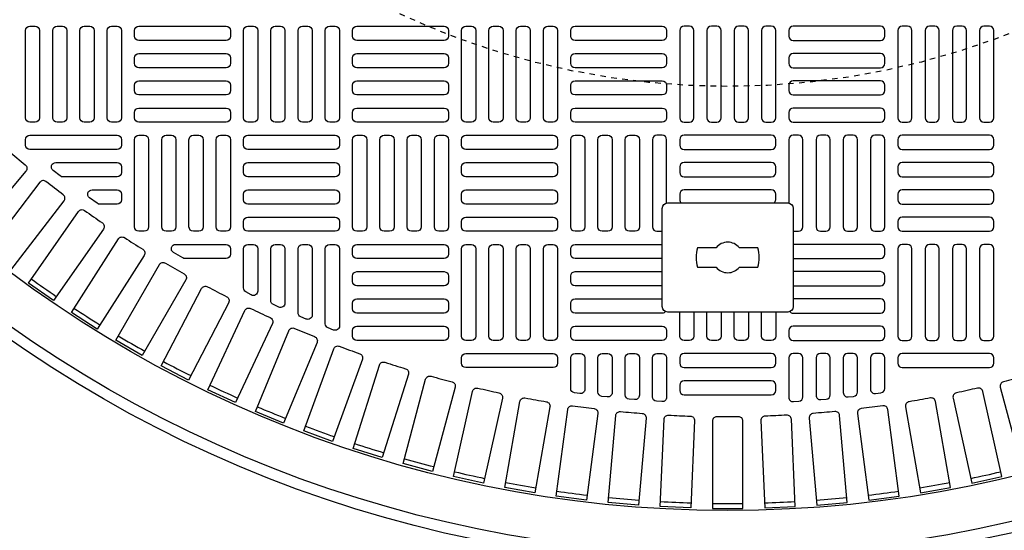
# Model space of a CAD drawing. Extents: x -169 to 6736, y -208 to 3022.
# Tile 643 of 656: x 6263 to 6281, y 1457 to 1466. Entities that reach past the tile are written whole.
import ezdxf

# ---------------------------------------------------------------- set-up
doc = ezdxf.new("R2010")
doc.units = 0
doc.header["$MEASUREMENT"] = 0
doc.linetypes.add('HIDDEN2', pattern=[0.28125, 0.1875, -0.09375])
doc.layers.get('DEFPOINTS').update_dxf_attribs({"linetype": 'CONTINUOUS'})
for name, color, linetype in [('TANK-MANHOLE-COVER-40', 2, 'CONTINUOUS'), ('TANK-MANHOLE-COVER-HATCH-40', 252, 'CONTINUOUS'), ('TANK-SLOPE', 3, 'CONTINUOUS')]:
    doc.layers.add(name, color=color, linetype=linetype)

msp = doc.modelspace()

# ---------------------------------------------------------------- linework, layer by layer
at = {"layer": 'DEFPOINTS', "color": 8, "linetype": 'HIDDEN2', "ltscale": 0.125}
msp.add_circle((6275.65346, 1479.01916), 14, dxfattribs=at)
msp.add_circle((6275.65346, 1479.01916), 14, dxfattribs=at)
at = {"layer": 'TANK-MANHOLE-COVER-40', "color": 2, "linetype": 'Continuous', "flags": 128}
for points in [[(6274.57155, 1460.94829, -0.41421356), (6274.47312, 1461.04672), (6274.47312, 1462.81837, -0.41421356), (6274.57155, 1462.9168), (6276.7369, 1462.9168, -0.41421356), (6276.83533, 1462.81837), (6276.83533, 1461.04672, -0.41421356), (6276.7369, 1460.94829)], [(6275.44313, 1461.75538, 0.4662524), (6275.86532, 1461.75538), (6276.1969, 1461.75538, 0.15910028), (6276.1969, 1462.10971), (6275.86532, 1462.10971, 0.4662524), (6275.44313, 1462.10971), (6275.11154, 1462.10971, 0.15910028), (6275.11154, 1461.75538)]]:
    msp.add_lwpolyline(points, format="xyb", close=True, dxfattribs=at)
at = {"layer": 'TANK-MANHOLE-COVER-40', "color": 4, "linetype": 'Continuous'}
msp.add_circle((6275.65422, 1479.01916), 22.63902, dxfattribs=at)
at = {"layer": 'TANK-MANHOLE-COVER-40', "color": 1, "linetype": 'Continuous'}
msp.add_circle((6275.65422, 1479.01916), 22.44094, dxfattribs=at)
at = {"layer": 'TANK-MANHOLE-COVER-40', "color": 2, "linetype": 'Continuous'}
msp.add_circle((6275.65422, 1479.01916), 21.65354, dxfattribs=at)
at = {"layer": 'TANK-MANHOLE-COVER-HATCH-40', "linetype": 'Continuous', "flags": 128}
for points in [[(6263.15422, 1466.10577, -0.41421356), (6263.23296, 1466.02703), (6263.23296, 1464.45223, -0.41421356), (6263.15422, 1464.37349), (6263.0558, 1464.37349, -0.41421356), (6262.97706, 1464.45223), (6262.97706, 1466.02703, -0.41421356), (6263.0558, 1466.10577)], [(6263.64635, 1466.10577, -0.41421356), (6263.72509, 1466.02703), (6263.72509, 1464.45223, -0.41421356), (6263.64635, 1464.37349), (6263.54792, 1464.37349, -0.41421356), (6263.46918, 1464.45223), (6263.46918, 1466.02703, -0.41421356), (6263.54792, 1466.10577)], [(6264.13848, 1466.10577, -0.41421356), (6264.21722, 1466.02703), (6264.21722, 1464.45223, -0.41421356), (6264.13848, 1464.37349), (6264.04005, 1464.37349, -0.41421356), (6263.96131, 1464.45223), (6263.96131, 1466.02703, -0.41421356), (6264.04005, 1466.10577)], [(6264.6306, 1466.10577, -0.41421356), (6264.70934, 1466.02703), (6264.70934, 1464.45223, -0.41421356), (6264.6306, 1464.37349), (6264.53218, 1464.37349, -0.41421356), (6264.45344, 1464.45223), (6264.45344, 1466.02703, -0.41421356), (6264.53218, 1466.10577)], [(6264.94556, 1466.02703, -0.41421356), (6265.0243, 1466.10577), (6266.59911, 1466.10577, -0.41421356), (6266.67785, 1466.02703), (6266.67785, 1465.92861, -0.41421356), (6266.59911, 1465.84987), (6265.0243, 1465.84987, -0.41421356), (6264.94556, 1465.92861)], [(6267.09123, 1466.10577, -0.41421356), (6267.16997, 1466.02703), (6267.16997, 1464.45223, -0.41421356), (6267.09123, 1464.37349), (6266.99281, 1464.37349, -0.41421356), (6266.91407, 1464.45223), (6266.91407, 1466.02703, -0.41421356), (6266.99281, 1466.10577)], [(6267.58336, 1466.10577, -0.41421356), (6267.6621, 1466.02703), (6267.6621, 1464.45223, -0.41421356), (6267.58336, 1464.37349), (6267.48493, 1464.37349, -0.41421356), (6267.40619, 1464.45223), (6267.40619, 1466.02703, -0.41421356), (6267.48493, 1466.10577)], [(6268.07548, 1466.10577, -0.41421356), (6268.15422, 1466.02703), (6268.15422, 1464.45223, -0.41421356), (6268.07548, 1464.37349), (6267.97706, 1464.37349, -0.41421356), (6267.89832, 1464.45223), (6267.89832, 1466.02703, -0.41421356), (6267.97706, 1466.10577)], [(6268.56761, 1466.10577, -0.41421356), (6268.64635, 1466.02703), (6268.64635, 1464.45223, -0.41421356), (6268.56761, 1464.37349), (6268.46918, 1464.37349, -0.41421356), (6268.39044, 1464.45223), (6268.39044, 1466.02703, -0.41421356), (6268.46918, 1466.10577)], [(6268.88257, 1466.02703, -0.41421356), (6268.96131, 1466.10577), (6270.53611, 1466.10577, -0.41421356), (6270.61485, 1466.02703), (6270.61485, 1465.92861, -0.41421356), (6270.53611, 1465.84987), (6268.96131, 1465.84987, -0.41421356), (6268.88257, 1465.92861)], [(6271.02824, 1466.10577, -0.41421356), (6271.10698, 1466.02703), (6271.10698, 1464.45223, -0.41421356), (6271.02824, 1464.37349), (6270.92981, 1464.37349, -0.41421356), (6270.85107, 1464.45223), (6270.85107, 1466.02703, -0.41421356), (6270.92981, 1466.10577)], [(6271.52037, 1466.10577, -0.41421356), (6271.59911, 1466.02703), (6271.59911, 1464.45223, -0.41421356), (6271.52037, 1464.37349), (6271.42194, 1464.37349, -0.41421356), (6271.3432, 1464.45223), (6271.3432, 1466.02703, -0.41421356), (6271.42194, 1466.10577)], [(6272.01249, 1466.10577, -0.41421356), (6272.09123, 1466.02703), (6272.09123, 1464.45223, -0.41421356), (6272.01249, 1464.37349), (6271.91407, 1464.37349, -0.41421356), (6271.83533, 1464.45223), (6271.83533, 1466.02703, -0.41421356), (6271.91407, 1466.10577)], [(6272.50462, 1466.10577, -0.41421356), (6272.58336, 1466.02703), (6272.58336, 1464.45223, -0.41421356), (6272.50462, 1464.37349), (6272.40619, 1464.37349, -0.41421356), (6272.32745, 1464.45223), (6272.32745, 1466.02703, -0.41421356), (6272.40619, 1466.10577)], [(6272.81958, 1466.02703, -0.41421356), (6272.89832, 1466.10577), (6274.47312, 1466.10577, -0.41421356), (6274.55186, 1466.02703), (6274.55186, 1465.92861, -0.41421356), (6274.47312, 1465.84987), (6272.89832, 1465.84987, -0.41421356), (6272.81958, 1465.92861)], [(6274.86682, 1466.10577, 0.41421356), (6274.78808, 1466.02703), (6274.78808, 1464.45223, 0.41421356), (6274.86682, 1464.37349), (6274.96525, 1464.37349, 0.41421356), (6275.04399, 1464.45223), (6275.04399, 1466.02703, 0.41421356), (6274.96525, 1466.10577)], [(6275.35895, 1466.10577, 0.41421356), (6275.28021, 1466.02703), (6275.28021, 1464.45223, 0.41421356), (6275.35895, 1464.37349), (6275.45737, 1464.37349, 0.41421356), (6275.53611, 1464.45223), (6275.53611, 1466.02703, 0.41421356), (6275.45737, 1466.10577)], [(6275.85107, 1466.10577, 0.41421356), (6275.77233, 1466.02703), (6275.77233, 1464.45223, 0.41421356), (6275.85107, 1464.37349), (6275.9495, 1464.37349, 0.41421356), (6276.02824, 1464.45223), (6276.02824, 1466.02703, 0.41421356), (6275.9495, 1466.10577)], [(6276.3432, 1466.10577, 0.41421356), (6276.26446, 1466.02703), (6276.26446, 1464.45223, 0.41421356), (6276.3432, 1464.37349), (6276.44163, 1464.37349, 0.41421356), (6276.52037, 1464.45223), (6276.52037, 1466.02703, 0.41421356), (6276.44163, 1466.10577)], [(6278.48887, 1466.02703, 0.41421356), (6278.41013, 1466.10577), (6276.83533, 1466.10577, 0.41421356), (6276.75659, 1466.02703), (6276.75659, 1465.92861, 0.41421356), (6276.83533, 1465.84987), (6278.41013, 1465.84987, 0.41421356), (6278.48887, 1465.92861)], [(6278.80383, 1466.10577, 0.41421356), (6278.72509, 1466.02703), (6278.72509, 1464.45223, 0.41421356), (6278.80383, 1464.37349), (6278.90226, 1464.37349, 0.41421356), (6278.981, 1464.45223), (6278.981, 1466.02703, 0.41421356), (6278.90226, 1466.10577)], [(6279.29596, 1466.10577, 0.41421356), (6279.21722, 1466.02703), (6279.21722, 1464.45223, 0.41421356), (6279.29596, 1464.37349), (6279.39438, 1464.37349, 0.41421356), (6279.47312, 1464.45223), (6279.47312, 1466.02703, 0.41421356), (6279.39438, 1466.10577)], [(6279.78808, 1466.10577, 0.41421356), (6279.70934, 1466.02703), (6279.70934, 1464.45223, 0.41421356), (6279.78808, 1464.37349), (6279.88651, 1464.37349, 0.41421356), (6279.96525, 1464.45223), (6279.96525, 1466.02703, 0.41421356), (6279.88651, 1466.10577)], [(6280.28021, 1466.10577, 0.41421356), (6280.20147, 1466.02703), (6280.20147, 1464.45223, 0.41421356), (6280.28021, 1464.37349), (6280.37863, 1464.37349, 0.41421356), (6280.45737, 1464.45223), (6280.45737, 1466.02703, 0.41421356), (6280.37863, 1466.10577)], [(6264.94556, 1465.53491, -0.41421356), (6265.0243, 1465.61365), (6266.59911, 1465.61365, -0.41421356), (6266.67785, 1465.53491), (6266.67785, 1465.43648, -0.41421356), (6266.59911, 1465.35774), (6265.0243, 1465.35774, -0.41421356), (6264.94556, 1465.43648)], [(6268.88257, 1465.53491, -0.41421356), (6268.96131, 1465.61365), (6270.53611, 1465.61365, -0.41421356), (6270.61485, 1465.53491), (6270.61485, 1465.43648, -0.41421356), (6270.53611, 1465.35774), (6268.96131, 1465.35774, -0.41421356), (6268.88257, 1465.43648)], [(6272.81958, 1465.53491, -0.41421356), (6272.89832, 1465.61365), (6274.47312, 1465.61365, -0.41421356), (6274.55186, 1465.53491), (6274.55186, 1465.43648, -0.41421356), (6274.47312, 1465.35774), (6272.89832, 1465.35774, -0.41421356), (6272.81958, 1465.43648)], [(6278.48887, 1465.53491, 0.41421356), (6278.41013, 1465.61365), (6276.83533, 1465.61365, 0.41421356), (6276.75659, 1465.53491), (6276.75659, 1465.43648, 0.41421356), (6276.83533, 1465.35774), (6278.41013, 1465.35774, 0.41421356), (6278.48887, 1465.43648)], [(6264.94556, 1465.04278, -0.41421356), (6265.0243, 1465.12152), (6266.59911, 1465.12152, -0.41421356), (6266.67785, 1465.04278), (6266.67785, 1464.94436, -0.41421356), (6266.59911, 1464.86562), (6265.0243, 1464.86562, -0.41421356), (6264.94556, 1464.94436)], [(6268.88257, 1465.04278, -0.41421356), (6268.96131, 1465.12152), (6270.53611, 1465.12152, -0.41421356), (6270.61485, 1465.04278), (6270.61485, 1464.94436, -0.41421356), (6270.53611, 1464.86562), (6268.96131, 1464.86562, -0.41421356), (6268.88257, 1464.94436)], [(6272.81958, 1465.04278, -0.41421356), (6272.89832, 1465.12152), (6274.47312, 1465.12152, -0.41421356), (6274.55186, 1465.04278), (6274.55186, 1464.94436, -0.41421356), (6274.47312, 1464.86562), (6272.89832, 1464.86562, -0.41421356), (6272.81958, 1464.94436)], [(6278.48887, 1465.04278, 0.41421356), (6278.41013, 1465.12152), (6276.83533, 1465.12152, 0.41421356), (6276.75659, 1465.04278), (6276.75659, 1464.94436, 0.41421356), (6276.83533, 1464.86562), (6278.41013, 1464.86562, 0.41421356), (6278.48887, 1464.94436)], [(6264.94556, 1464.55066, -0.41421356), (6265.0243, 1464.6294), (6266.59911, 1464.6294, -0.41421356), (6266.67785, 1464.55066), (6266.67785, 1464.45223, -0.41421356), (6266.59911, 1464.37349), (6265.0243, 1464.37349, -0.41421356), (6264.94556, 1464.45223)], [(6268.88257, 1464.55066, -0.41421356), (6268.96131, 1464.6294), (6270.53611, 1464.6294, -0.41421356), (6270.61485, 1464.55066), (6270.61485, 1464.45223, -0.41421356), (6270.53611, 1464.37349), (6268.96131, 1464.37349, -0.41421356), (6268.88257, 1464.45223)], [(6272.81958, 1464.55066, -0.41421356), (6272.89832, 1464.6294), (6274.47312, 1464.6294, -0.41421356), (6274.55186, 1464.55066), (6274.55186, 1464.45223, -0.41421356), (6274.47312, 1464.37349), (6272.89832, 1464.37349, -0.41421356), (6272.81958, 1464.45223)], [(6278.48887, 1464.55066, 0.41421356), (6278.41013, 1464.6294), (6276.83533, 1464.6294, 0.41421356), (6276.75659, 1464.55066), (6276.75659, 1464.45223, 0.41421356), (6276.83533, 1464.37349), (6278.41013, 1464.37349, 0.41421356), (6278.48887, 1464.45223)], [(6265.12273, 1464.13727, -0.41421356), (6265.20147, 1464.05853), (6265.20147, 1462.48373, -0.41421356), (6265.12273, 1462.40499), (6265.0243, 1462.40499, -0.41421356), (6264.94556, 1462.48373), (6264.94556, 1464.05853, -0.41421356), (6265.0243, 1464.13727)], [(6265.61485, 1464.13727, -0.41421356), (6265.69359, 1464.05853), (6265.69359, 1462.48373, -0.41421356), (6265.61485, 1462.40499), (6265.51643, 1462.40499, -0.41421356), (6265.43769, 1462.48373), (6265.43769, 1464.05853, -0.41421356), (6265.51643, 1464.13727)], [(6266.10698, 1464.13727, -0.41421356), (6266.18572, 1464.05853), (6266.18572, 1462.48373, -0.41421356), (6266.10698, 1462.40499), (6266.00855, 1462.40499, -0.41421356), (6265.92981, 1462.48373), (6265.92981, 1464.05853, -0.41421356), (6266.00855, 1464.13727)], [(6266.59911, 1464.13727, -0.41421356), (6266.67785, 1464.05853), (6266.67785, 1462.48373, -0.41421356), (6266.59911, 1462.40499), (6266.50068, 1462.40499, -0.41421356), (6266.42194, 1462.48373), (6266.42194, 1464.05853, -0.41421356), (6266.50068, 1464.13727)], [(6268.64635, 1463.9601, -0.41421356), (6268.56761, 1463.88136), (6266.99281, 1463.88136, -0.41421356), (6266.91407, 1463.9601), (6266.91407, 1464.05853, -0.41421356), (6266.99281, 1464.13727), (6268.56761, 1464.13727, -0.41421356), (6268.64635, 1464.05853)], [(6269.05974, 1464.13727, -0.41421356), (6269.13848, 1464.05853), (6269.13848, 1462.48373, -0.41421356), (6269.05974, 1462.40499), (6268.96131, 1462.40499, -0.41421356), (6268.88257, 1462.48373), (6268.88257, 1464.05853, -0.41421356), (6268.96131, 1464.13727)], [(6269.55186, 1464.13727, -0.41421356), (6269.6306, 1464.05853), (6269.6306, 1462.48373, -0.41421356), (6269.55186, 1462.40499), (6269.45344, 1462.40499, -0.41421356), (6269.3747, 1462.48373), (6269.3747, 1464.05853, -0.41421356), (6269.45344, 1464.13727)], [(6270.04399, 1464.13727, -0.41421356), (6270.12273, 1464.05853), (6270.12273, 1462.48373, -0.41421356), (6270.04399, 1462.40499), (6269.94556, 1462.40499, -0.41421356), (6269.86682, 1462.48373), (6269.86682, 1464.05853, -0.41421356), (6269.94556, 1464.13727)], [(6270.53611, 1464.13727, -0.41421356), (6270.61485, 1464.05853), (6270.61485, 1462.48373, -0.41421356), (6270.53611, 1462.40499), (6270.43769, 1462.40499, -0.41421356), (6270.35895, 1462.48373), (6270.35895, 1464.05853, -0.41421356), (6270.43769, 1464.13727)], [(6272.58336, 1463.9601, -0.41421356), (6272.50462, 1463.88136), (6270.92981, 1463.88136, -0.41421356), (6270.85107, 1463.9601), (6270.85107, 1464.05853, -0.41421356), (6270.92981, 1464.13727), (6272.50462, 1464.13727, -0.41421356), (6272.58336, 1464.05853)], [(6272.99674, 1464.13727, -0.41421356), (6273.07548, 1464.05853), (6273.07548, 1462.48373, -0.41421356), (6272.99674, 1462.40499), (6272.89832, 1462.40499, -0.41421356), (6272.81958, 1462.48373), (6272.81958, 1464.05853, -0.41421356), (6272.89832, 1464.13727)], [(6273.48887, 1464.13727, -0.41421356), (6273.56761, 1464.05853), (6273.56761, 1462.48373, -0.41421356), (6273.48887, 1462.40499), (6273.39044, 1462.40499, -0.41421356), (6273.3117, 1462.48373), (6273.3117, 1464.05853, -0.41421356), (6273.39044, 1464.13727)], [(6273.981, 1464.13727, -0.41421356), (6274.05974, 1464.05853), (6274.05974, 1462.48373, -0.41421356), (6273.981, 1462.40499), (6273.88257, 1462.40499, -0.41421356), (6273.80383, 1462.48373), (6273.80383, 1464.05853, -0.41421356), (6273.88257, 1464.13727)], [(6277.32745, 1464.13727, 0.41421356), (6277.24871, 1464.05853), (6277.24871, 1462.48373, 0.41421356), (6277.32745, 1462.40499), (6277.42588, 1462.40499, 0.41421356), (6277.50462, 1462.48373), (6277.50462, 1464.05853, 0.41421356), (6277.42588, 1464.13727)], [(6277.81958, 1464.13727, 0.41421356), (6277.74084, 1464.05853), (6277.74084, 1462.48373, 0.41421356), (6277.81958, 1462.40499), (6277.918, 1462.40499, 0.41421356), (6277.99674, 1462.48373), (6277.99674, 1464.05853, 0.41421356), (6277.918, 1464.13727)], [(6278.3117, 1464.13727, 0.41421356), (6278.23296, 1464.05853), (6278.23296, 1462.48373, 0.41421356), (6278.3117, 1462.40499), (6278.41013, 1462.40499, 0.41421356), (6278.48887, 1462.48373), (6278.48887, 1464.05853, 0.41421356), (6278.41013, 1464.13727)], [(6278.72509, 1463.9601, 0.41421356), (6278.80383, 1463.88136), (6280.37863, 1463.88136, 0.41421356), (6280.45737, 1463.9601), (6280.45737, 1464.05853, 0.41421356), (6280.37863, 1464.13727), (6278.80383, 1464.13727, 0.41421356), (6278.72509, 1464.05853)], [(6268.64635, 1463.46798, -0.41421356), (6268.56761, 1463.38924), (6266.99281, 1463.38924, -0.41421356), (6266.91407, 1463.46798), (6266.91407, 1463.5664, -0.41421356), (6266.99281, 1463.64514), (6268.56761, 1463.64514, -0.41421356), (6268.64635, 1463.5664)], [(6272.58336, 1463.46798, -0.41421356), (6272.50462, 1463.38924), (6270.92981, 1463.38924, -0.41421356), (6270.85107, 1463.46798), (6270.85107, 1463.5664, -0.41421356), (6270.92981, 1463.64514), (6272.50462, 1463.64514, -0.41421356), (6272.58336, 1463.5664)], [(6278.72509, 1463.46798, 0.41421356), (6278.80383, 1463.38924), (6280.37863, 1463.38924, 0.41421356), (6280.45737, 1463.46798), (6280.45737, 1463.5664, 0.41421356), (6280.37863, 1463.64514), (6278.80383, 1463.64514, 0.41421356), (6278.72509, 1463.5664)], [(6268.64635, 1462.97585, -0.41421356), (6268.56761, 1462.89711), (6266.99281, 1462.89711, -0.41421356), (6266.91407, 1462.97585), (6266.91407, 1463.07428, -0.41421356), (6266.99281, 1463.15302), (6268.56761, 1463.15302, -0.41421356), (6268.64635, 1463.07428)], [(6272.58336, 1462.97585, -0.41421356), (6272.50462, 1462.89711), (6270.92981, 1462.89711, -0.41421356), (6270.85107, 1462.97585), (6270.85107, 1463.07428, -0.41421356), (6270.92981, 1463.15302), (6272.50462, 1463.15302, -0.41421356), (6272.58336, 1463.07428)], [(6278.72509, 1462.97585, 0.41421356), (6278.80383, 1462.89711), (6280.37863, 1462.89711, 0.41421356), (6280.45737, 1462.97585), (6280.45737, 1463.07428, 0.41421356), (6280.37863, 1463.15302), (6278.80383, 1463.15302, 0.41421356), (6278.72509, 1463.07428)], [(6268.64635, 1462.48373, -0.41421356), (6268.56761, 1462.40499), (6266.99281, 1462.40499, -0.41421356), (6266.91407, 1462.48373), (6266.91407, 1462.58215, -0.41421356), (6266.99281, 1462.66089), (6268.56761, 1462.66089, -0.41421356), (6268.64635, 1462.58215)], [(6272.58336, 1462.48373, -0.41421356), (6272.50462, 1462.40499), (6270.92981, 1462.40499, -0.41421356), (6270.85107, 1462.48373), (6270.85107, 1462.58215, -0.41421356), (6270.92981, 1462.66089), (6272.50462, 1462.66089, -0.41421356), (6272.58336, 1462.58215)], [(6278.72509, 1462.48373, 0.41421356), (6278.80383, 1462.40499), (6280.37863, 1462.40499, 0.41421356), (6280.45737, 1462.48373), (6280.45737, 1462.58215, 0.41421356), (6280.37863, 1462.66089), (6278.80383, 1462.66089, 0.41421356), (6278.72509, 1462.58215)], [(6268.88257, 1462.09003, -0.41421356), (6268.96131, 1462.16877), (6270.53611, 1462.16877, -0.41421356), (6270.61485, 1462.09003), (6270.61485, 1461.9916, -0.41421356), (6270.53611, 1461.91286), (6268.96131, 1461.91286, -0.41421356), (6268.88257, 1461.9916)], [(6271.02824, 1462.16877, -0.41421356), (6271.10698, 1462.09003), (6271.10698, 1460.51522, -0.41421356), (6271.02824, 1460.43648), (6270.92981, 1460.43648, -0.41421356), (6270.85107, 1460.51522), (6270.85107, 1462.09003, -0.41421356), (6270.92981, 1462.16877)], [(6271.52037, 1462.16877, -0.41421356), (6271.59911, 1462.09003), (6271.59911, 1460.51522, -0.41421356), (6271.52037, 1460.43648), (6271.42194, 1460.43648, -0.41421356), (6271.3432, 1460.51522), (6271.3432, 1462.09003, -0.41421356), (6271.42194, 1462.16877)], [(6272.01249, 1462.16877, -0.41421356), (6272.09123, 1462.09003), (6272.09123, 1460.51522, -0.41421356), (6272.01249, 1460.43648), (6271.91407, 1460.43648, -0.41421356), (6271.83533, 1460.51522), (6271.83533, 1462.09003, -0.41421356), (6271.91407, 1462.16877)], [(6272.50462, 1462.16877, -0.41421356), (6272.58336, 1462.09003), (6272.58336, 1460.51522, -0.41421356), (6272.50462, 1460.43648), (6272.40619, 1460.43648, -0.41421356), (6272.32745, 1460.51522), (6272.32745, 1462.09003, -0.41421356), (6272.40619, 1462.16877)], [(6278.80383, 1462.16877, 0.41421356), (6278.72509, 1462.09003), (6278.72509, 1460.51522, 0.41421356), (6278.80383, 1460.43648), (6278.90226, 1460.43648, 0.41421356), (6278.981, 1460.51522), (6278.981, 1462.09003, 0.41421356), (6278.90226, 1462.16877)], [(6279.29596, 1462.16877, 0.41421356), (6279.21722, 1462.09003), (6279.21722, 1460.51522, 0.41421356), (6279.29596, 1460.43648), (6279.39438, 1460.43648, 0.41421356), (6279.47312, 1460.51522), (6279.47312, 1462.09003, 0.41421356), (6279.39438, 1462.16877)], [(6279.78808, 1462.16877, 0.41421356), (6279.70934, 1462.09003), (6279.70934, 1460.51522, 0.41421356), (6279.78808, 1460.43648), (6279.88651, 1460.43648, 0.41421356), (6279.96525, 1460.51522), (6279.96525, 1462.09003, 0.41421356), (6279.88651, 1462.16877)], [(6280.28021, 1462.16877, 0.41421356), (6280.20147, 1462.09003), (6280.20147, 1460.51522, 0.41421356), (6280.28021, 1460.43648), (6280.37863, 1460.43648, 0.41421356), (6280.45737, 1460.51522), (6280.45737, 1462.09003, 0.41421356), (6280.37863, 1462.16877)], [(6268.88257, 1461.5979, -0.41421356), (6268.96131, 1461.67664), (6270.53611, 1461.67664, -0.41421356), (6270.61485, 1461.5979), (6270.61485, 1461.49947, -0.41421356), (6270.53611, 1461.42073), (6268.96131, 1461.42073, -0.41421356), (6268.88257, 1461.49947)], [(6268.88257, 1461.10577, -0.41421356), (6268.96131, 1461.18451), (6270.53611, 1461.18451, -0.41421356), (6270.61485, 1461.10577), (6270.61485, 1461.00735, -0.41421356), (6270.53611, 1460.92861), (6268.96131, 1460.92861, -0.41421356), (6268.88257, 1461.00735)], [(6268.88257, 1460.61365, -0.41421356), (6268.96131, 1460.69239), (6270.53611, 1460.69239, -0.41421356), (6270.61485, 1460.61365), (6270.61485, 1460.51522, -0.41421356), (6270.53611, 1460.43648), (6268.96131, 1460.43648, -0.41421356), (6268.88257, 1460.51522)], [(6272.81958, 1460.61365, -0.41421356), (6272.89832, 1460.69239), (6274.47312, 1460.69239, -0.41421356), (6274.55186, 1460.61365), (6274.55186, 1460.51522, -0.41421356), (6274.47312, 1460.43648), (6272.89832, 1460.43648, -0.41421356), (6272.81958, 1460.51522)], [(6278.48887, 1460.61365, 0.41421356), (6278.41013, 1460.69239), (6276.83533, 1460.69239, 0.41421356), (6276.75659, 1460.61365), (6276.75659, 1460.51522, 0.41421356), (6276.83533, 1460.43648), (6278.41013, 1460.43648, 0.41421356), (6278.48887, 1460.51522)]]:
    msp.add_lwpolyline(points, format="xyb", close=True, dxfattribs=at)
at = {"layer": 'TANK-MANHOLE-COVER-HATCH-40', "linetype": 'Continuous'}
for points in [[(6264.70934, 1463.9601, -0.41421356), (6264.6306, 1463.88136), (6263.0558, 1463.88136, -0.41421356), (6262.97706, 1463.9601), (6262.97706, 1464.05853, -0.41421356), (6263.0558, 1464.13727), (6264.6306, 1464.13727, -0.41421356), (6264.70934, 1464.05853)], [(6274.78808, 1463.9601, 0.41421356), (6274.86682, 1463.88136), (6276.44163, 1463.88136, 0.41421356), (6276.52037, 1463.9601), (6276.52037, 1464.05853, 0.41421356), (6276.44163, 1464.13727), (6274.86682, 1464.13727, 0.41421356), (6274.78808, 1464.05853)], [(6274.78808, 1463.46798, 0.41421356), (6274.86682, 1463.38924), (6276.44163, 1463.38924, 0.41421356), (6276.52037, 1463.46798), (6276.52037, 1463.5664, 0.41421356), (6276.44163, 1463.64514), (6274.86682, 1463.64514, 0.41421356), (6274.78808, 1463.5664)], [(6266.91407, 1461.38237), (6266.91407, 1462.09003), (6266.91407, 1462.09003, -0.41421356), (6266.99281, 1462.16877), (6267.09123, 1462.16877), (6267.09123, 1462.16877, -0.41421356), (6267.16997, 1462.09003), (6267.16997, 1461.32554, -0.57735027), (6267.05186, 1461.25735), (6266.95344, 1461.31418, -0.26794919)], [(6267.40619, 1461.1529), (6267.40619, 1462.09003), (6267.40619, 1462.09003, -0.41421356), (6267.48493, 1462.16877), (6267.58336, 1462.16877), (6267.58336, 1462.16877, -0.41421356), (6267.6621, 1462.09003), (6267.6621, 1461.10843, -0.54471323), (6267.55094, 1461.03667), (6267.45252, 1461.08114, -0.2947387)], [(6267.89832, 1460.93597), (6267.89832, 1462.09003), (6267.89832, 1462.09003, -0.41421356), (6267.97706, 1462.16877), (6268.07548, 1462.16877), (6268.07548, 1462.16877, -0.41421356), (6268.15422, 1462.09003), (6268.15422, 1460.89469, -0.53592322), (6268.04503, 1460.82208), (6267.94661, 1460.86336, -0.30214843)], [(6268.39044, 1460.73486), (6268.39044, 1462.09003), (6268.39044, 1462.09003, -0.41421356), (6268.46918, 1462.16877), (6268.56761, 1462.16877), (6268.56761, 1462.16877, -0.41421356), (6268.64635, 1462.09003), (6268.64635, 1460.69666, -0.52729524), (6268.53912, 1460.62325), (6268.4407, 1460.66145, -0.30950451)], [(6272.58336, 1460.0231, -0.41421356), (6272.50462, 1459.94436), (6270.92981, 1459.94436, -0.41421356), (6270.85107, 1460.0231), (6270.85107, 1460.12152, -0.41421356), (6270.92981, 1460.20026), (6272.50462, 1460.20026, -0.41421356), (6272.58336, 1460.12152)], [(6272.81958, 1459.56808), (6272.81958, 1460.12152), (6272.81958, 1460.12152, -0.41421356), (6272.89832, 1460.20026), (6272.99674, 1460.20026), (6272.99674, 1460.20026, -0.41421356), (6273.07548, 1460.12152), (6273.07548, 1459.55445, -0.45513358), (6272.98594, 1459.47645), (6272.88751, 1459.49009, -0.37444426)], [(6273.3117, 1459.50469), (6273.3117, 1460.12152), (6273.3117, 1460.12152, -0.41421356), (6273.39044, 1460.20026), (6273.48887, 1460.20026), (6273.48887, 1460.20026, -0.41421356), (6273.56761, 1460.12152), (6273.56761, 1459.49357, -0.44756586), (6273.48003, 1459.41533), (6273.3816, 1459.42645, -0.38162971)], [(6273.80383, 1459.45388), (6273.80383, 1460.12152), (6273.80383, 1460.12152, -0.41421356), (6273.88257, 1460.20026), (6273.981, 1460.20026), (6273.981, 1460.20026, -0.41421356), (6274.05974, 1460.12152), (6274.05974, 1459.44525, -0.44006189), (6273.97412, 1459.36681), (6273.87569, 1459.37544, -0.3888292)], [(6274.29596, 1459.41554), (6274.29596, 1460.12152), (6274.29596, 1460.12152, -0.41421356), (6274.3747, 1460.20026), (6274.47312, 1460.20026), (6274.47312, 1460.20026, -0.41421356), (6274.55186, 1460.12152), (6274.55186, 1459.40939, -0.43261554), (6274.46821, 1459.33081), (6274.36978, 1459.33696, -0.39604796)], [(6274.78808, 1460.0231, 0.41421356), (6274.86682, 1459.94436), (6276.44163, 1459.94436, 0.41421356), (6276.52037, 1460.0231), (6276.52037, 1460.12152, 0.41421356), (6276.44163, 1460.20026), (6274.86682, 1460.20026, 0.41421356), (6274.78808, 1460.12152)], [(6277.01249, 1459.41554), (6277.01249, 1460.12152), (6277.01249, 1460.12152, 0.41421356), (6276.93375, 1460.20026), (6276.83533, 1460.20026), (6276.83533, 1460.20026, 0.41421356), (6276.75659, 1460.12152), (6276.75659, 1459.40939, 0.43261554), (6276.84024, 1459.33081), (6276.93866, 1459.33696, 0.39604796)], [(6277.50462, 1459.45388), (6277.50462, 1460.12152), (6277.50462, 1460.12152, 0.41421356), (6277.42588, 1460.20026), (6277.32745, 1460.20026), (6277.32745, 1460.20026, 0.41421356), (6277.24871, 1460.12152), (6277.24871, 1459.44525, 0.44006189), (6277.33433, 1459.36681), (6277.43275, 1459.37544, 0.3888292)], [(6277.99674, 1459.50469), (6277.99674, 1460.12152), (6277.99674, 1460.12152, 0.41421356), (6277.918, 1460.20026), (6277.81958, 1460.20026), (6277.81958, 1460.20026, 0.41421356), (6277.74084, 1460.12152), (6277.74084, 1459.49357, 0.44756586), (6277.82842, 1459.41533), (6277.92684, 1459.42645, 0.38162971)], [(6278.48887, 1459.56808), (6278.48887, 1460.12152), (6278.48887, 1460.12152, 0.41421356), (6278.41013, 1460.20026), (6278.3117, 1460.20026), (6278.3117, 1460.20026, 0.41421356), (6278.23296, 1460.12152), (6278.23296, 1459.55445, 0.45513358), (6278.32251, 1459.47645), (6278.42093, 1459.49009, 0.37444426)], [(6278.72509, 1460.0231, 0.41421356), (6278.80383, 1459.94436), (6280.37863, 1459.94436, 0.41421356), (6280.45737, 1460.0231), (6280.45737, 1460.12152, 0.41421356), (6280.37863, 1460.20026), (6278.80383, 1460.20026, 0.41421356), (6278.72509, 1460.12152)], [(6274.78808, 1459.53097, 0.41421356), (6274.86682, 1459.45223), (6276.44163, 1459.45223, 0.41421356), (6276.52037, 1459.53097), (6276.52037, 1459.6294, 0.41421356), (6276.44163, 1459.70814), (6274.86682, 1459.70814, 0.41421356), (6274.78808, 1459.6294)]]:
    msp.add_lwpolyline(points, format="xyb", close=True, dxfattribs=at)
for points in [[(6274.55186, 1462.91472), (6274.55186, 1464.05853), (6274.55186, 1464.05853, 0.41421356), (6274.47312, 1464.13727), (6274.3747, 1464.13727), (6274.3747, 1464.13727, 0.41421356), (6274.29596, 1464.05853), (6274.29596, 1462.48373), (6274.29596, 1462.48373, 0.41421356), (6274.3747, 1462.40499), (6274.47312, 1462.40499), (6274.47312, 1462.40499)], [(6276.83533, 1462.40499), (6276.83533, 1462.40499), (6276.93375, 1462.40499, 0.41421356), (6277.01249, 1462.48373), (6277.01249, 1462.48373), (6277.01249, 1464.05853, 0.41421356), (6276.93375, 1464.13727), (6276.93375, 1464.13727), (6276.83533, 1464.13727, 0.41421356), (6276.75659, 1464.05853), (6276.75659, 1464.05853), (6276.75659, 1462.91472)], [(6262.67419, 1463.8552, 0.00491171), (6262.9746, 1463.60313, -0.41709369), (6262.9849, 1463.49171), (6261.97202, 1462.2846), (6261.54979, 1462.63889), (6262.56267, 1463.846, -0.41709369), (6262.67419, 1463.8552)], [(6263.64994, 1463.38924, -0.16819223), (6263.60126, 1463.40609), (6263.47614, 1463.50452, -0.71204699), (6263.52482, 1463.64514), (6264.6306, 1463.64514), (6264.6306, 1463.64514, -0.41421356), (6264.70934, 1463.5664), (6264.70934, 1463.46798), (6264.70934, 1463.46798, -0.41421356), (6264.6306, 1463.38924), (6263.62269, 1463.38924)], [(6263.34799, 1463.30346, 0.41709369), (6263.23698, 1463.28939), (6262.27771, 1462.03925), (6262.71499, 1461.70371), (6263.67426, 1462.95386, 0.41709369), (6263.65911, 1463.06473, -0.00491171), (6263.34799, 1463.30346)], [(6264.31604, 1462.89711, -0.15754945), (6264.26997, 1462.912), (6264.13357, 1463.01042, -0.72778796), (6264.17964, 1463.15302), (6264.6306, 1463.15302), (6264.6306, 1463.15302, -0.41421356), (6264.70934, 1463.07428), (6264.70934, 1462.97585), (6264.70934, 1462.97585, -0.41421356), (6264.6306, 1462.89711), (6264.2906, 1462.89711)], [(6276.49371, 1462.9168, 0.21525044), (6276.52037, 1462.97585), (6276.52037, 1463.07428, 0.41421356), (6276.44163, 1463.15302), (6274.86682, 1463.15302, 0.41421356), (6274.78808, 1463.07428), (6274.78808, 1462.97585, 0.21525044), (6274.81474, 1462.9168)], [(6264.04521, 1462.78162, 0.00491171), (6264.36645, 1462.55669, -0.41709369), (6264.38642, 1462.44659), (6263.48259, 1461.15579), (6263.03109, 1461.47194), (6263.93492, 1462.76273, -0.41709369), (6264.04521, 1462.78162)], [(6264.76453, 1462.2907, 0.00491171), (6265.09527, 1462.08, -0.41709369), (6265.12003, 1461.97087), (6264.27337, 1460.64188), (6263.80851, 1460.93803), (6264.65517, 1462.26702, -0.41709369), (6264.76453, 1462.2907)], [(6265.85604, 1461.91286, -0.1342636), (6265.81597, 1461.92382), (6265.64946, 1462.02224, -0.76325856), (6265.68953, 1462.16877), (6266.59911, 1462.16877), (6266.59911, 1462.16877, -0.41421356), (6266.67785, 1462.09003), (6266.67785, 1461.9916), (6266.67785, 1461.9916, -0.41421356), (6266.59911, 1461.91286), (6265.83451, 1461.91286)], [(6274.47312, 1461.91286), (6272.89832, 1461.91286, -0.41421356), (6272.81958, 1461.9916), (6272.81958, 1462.09003, -0.41421356), (6272.89832, 1462.16877), (6274.47312, 1462.16877)], [(6276.83533, 1461.91286), (6278.41013, 1461.91286, 0.41421356), (6278.48887, 1461.9916), (6278.48887, 1462.09003, 0.41421356), (6278.41013, 1462.16877), (6276.83533, 1462.16877)], [(6265.50458, 1461.83162, 0.00491171), (6265.8442, 1461.63554, -0.41709369), (6265.87369, 1461.5276), (6265.08581, 1460.16294), (6264.60847, 1460.43853), (6265.39635, 1461.80319, -0.41709369), (6265.50458, 1461.83162)], [(6274.47312, 1461.42073), (6272.89832, 1461.42073, -0.41421356), (6272.81958, 1461.49947), (6272.81958, 1461.5979, -0.41421356), (6272.89832, 1461.67664), (6274.47312, 1461.67664)], [(6276.83533, 1461.42073), (6278.41013, 1461.42073, 0.41421356), (6278.48887, 1461.49947), (6278.48887, 1461.5979, 0.41421356), (6278.41013, 1461.67664), (6276.83533, 1461.67664)], [(6266.26395, 1461.40526, 0.00491171), (6266.6118, 1461.22418, -0.41709369), (6266.64597, 1461.11763), (6265.91836, 1459.7199), (6265.42946, 1459.97441), (6266.15707, 1461.37213, -0.41709369), (6266.26395, 1461.40526)], [(6274.53294, 1460.95615, -0.21912867), (6274.47312, 1460.92861), (6272.89832, 1460.92861), (6272.89832, 1460.92861, -0.41421356), (6272.81958, 1461.00735), (6272.81958, 1461.10577), (6272.81958, 1461.10577, -0.41421356), (6272.89832, 1461.18451), (6274.47312, 1461.18451), (6274.47312, 1461.18451)], [(6276.77551, 1460.95615, 0.21912867), (6276.83533, 1460.92861), (6278.41013, 1460.92861), (6278.41013, 1460.92861, 0.41421356), (6278.48887, 1461.00735), (6278.48887, 1461.10577), (6278.48887, 1461.10577, 0.41421356), (6278.41013, 1461.18451), (6276.83533, 1461.18451), (6276.83533, 1461.18451)], [(6267.0412, 1461.01242, 0.00491171), (6267.39661, 1460.84669, -0.41709369), (6267.4354, 1460.74173), (6266.76945, 1459.3136), (6266.26991, 1459.54654), (6266.93586, 1460.97467, -0.41709369), (6267.0412, 1461.01242)], [(6275.04399, 1460.94829), (6275.04399, 1460.51522, -0.41421356), (6274.96525, 1460.43648), (6274.86682, 1460.43648, -0.41421356), (6274.78808, 1460.51522), (6274.78808, 1460.94829)], [(6275.53611, 1460.94829), (6275.53611, 1460.51522, -0.41421356), (6275.45737, 1460.43648), (6275.35895, 1460.43648, -0.41421356), (6275.28021, 1460.51522), (6275.28021, 1460.94829)], [(6276.02824, 1460.94829), (6276.02824, 1460.51522, -0.41421356), (6275.9495, 1460.43648), (6275.85107, 1460.43648, -0.41421356), (6275.77233, 1460.51522), (6275.77233, 1460.94829)], [(6276.52037, 1460.94829), (6276.52037, 1460.51522, -0.41421356), (6276.44163, 1460.43648), (6276.3432, 1460.43648, -0.41421356), (6276.26446, 1460.51522), (6276.26446, 1460.94829)], [(6267.83484, 1460.65387, 0.00491171), (6268.19714, 1460.5038, -0.41709369), (6268.24047, 1460.40062), (6267.63745, 1458.9448), (6267.12823, 1459.15573), (6267.73125, 1460.61155, -0.41709369), (6267.83484, 1460.65387)], [(6268.64336, 1460.33027, 0.00491171), (6269.01187, 1460.19615, -0.41709369), (6269.05966, 1460.09496), (6268.52071, 1458.61422), (6268.00277, 1458.80274), (6268.54172, 1460.28348, -0.41709369), (6268.64336, 1460.33027)], [(6269.46523, 1460.04225, 0.00491171), (6269.83924, 1459.92433, -0.41709369), (6269.89139, 1459.82532), (6269.41755, 1458.32248), (6268.89188, 1458.48823), (6269.36572, 1459.99107, -0.41709369), (6269.46523, 1460.04225)], [(6270.29889, 1459.79035, 0.00491171), (6270.67768, 1459.68885, -0.41709369), (6270.7341, 1459.59222), (6270.32626, 1458.07014), (6269.79386, 1458.2128), (6270.2017, 1459.73488, -0.41709369), (6270.29889, 1459.79035)], [(6281.00956, 1459.79035, -0.00491171), (6280.63077, 1459.68885, 0.41709369), (6280.57434, 1459.59222), (6280.98218, 1458.07014), (6281.51458, 1458.2128), (6281.10674, 1459.73488, 0.41709369), (6281.00956, 1459.79035)], [(6271.14273, 1459.57506, 0.00491171), (6271.52559, 1459.49018, -0.41709369), (6271.58618, 1459.3961), (6271.24512, 1457.85768), (6270.707, 1457.97698), (6271.04806, 1459.5154, -0.41709369), (6271.14273, 1459.57506)], [(6280.16572, 1459.57506, -0.00491171), (6279.78286, 1459.49018, 0.41709369), (6279.72227, 1459.3961), (6280.06333, 1457.85768), (6280.60144, 1457.97698), (6280.26039, 1459.5154, 0.41709369), (6280.16572, 1459.57506)], [(6271.99517, 1459.39677, 0.00491171), (6272.38136, 1459.32868, -0.41709369), (6272.446, 1459.23733), (6272.17237, 1457.6855), (6271.62956, 1457.78121), (6271.90319, 1459.33304, -0.41709369), (6271.99517, 1459.39677)], [(6272.85456, 1459.25584, 0.00491171), (6273.24336, 1459.20466, -0.41709369), (6273.31192, 1459.11622), (6273.10624, 1457.55393), (6272.55978, 1457.62587), (6272.76545, 1459.18816, -0.41709369), (6272.85456, 1459.25584)], [(6278.45388, 1459.25584, -0.00491171), (6278.06508, 1459.20466, 0.41709369), (6277.99653, 1459.11622), (6278.20221, 1457.55393), (6278.74867, 1457.62587), (6278.54299, 1459.18816, 0.41709369), (6278.45388, 1459.25584)], [(6279.31328, 1459.39677, -0.00491171), (6278.92709, 1459.32868, 0.41709369), (6278.86245, 1459.23733), (6279.13608, 1457.6855), (6279.67889, 1457.78121), (6279.40526, 1459.33304, 0.41709369), (6279.31328, 1459.39677)], [(6273.71929, 1459.15253, 0.00491171), (6274.10995, 1459.11836, -0.41709369), (6274.1823, 1459.03299), (6274.04497, 1457.46322), (6273.49588, 1457.51125), (6273.63322, 1459.08103, -0.41709369), (6273.71929, 1459.15253)], [(6274.5877, 1459.08704, 0.00491171), (6274.97949, 1459.06994, -0.41709369), (6275.05549, 1458.98781), (6274.98675, 1457.41354), (6274.4361, 1457.43758), (6274.50483, 1459.01185, -0.41709369), (6274.5877, 1459.08704)], [(6276.72074, 1459.08704, -0.00491171), (6276.32896, 1459.06994, 0.41709369), (6276.25296, 1458.98781), (6276.32169, 1457.41354), (6276.87235, 1457.43758), (6276.80361, 1459.01185, 0.41709369), (6276.72074, 1459.08704)], [(6277.58915, 1459.15253, -0.00491171), (6277.19849, 1459.11836, 0.41709369), (6277.12614, 1459.03299), (6277.26348, 1457.46322), (6277.81256, 1457.51125), (6277.67523, 1459.08103, 0.41709369), (6277.58915, 1459.15253)], [(6275.8503, 1459.05949, -0.00491171), (6275.45815, 1459.05949, 0.41709369), (6275.37863, 1458.98076), (6275.37863, 1457.40499), (6275.92981, 1457.40499), (6275.92981, 1458.98076, 0.41709369), (6275.8503, 1459.05949)]]:
    msp.add_lwpolyline(points, format="xyb", dxfattribs=at)
for start, end in [(234.266426, 235.733574), (236.766426, 238.233574), (239.266426, 240.733574), (241.766426, 243.233574), (244.266426, 245.733574), (246.766426, 248.233574), (249.266426, 250.733574), (251.766426, 253.233574), (254.266426, 255.733574), (256.766426, 258.233574), (281.766426, 283.233574), (259.266426, 260.733574), (279.266426, 280.733574), (261.766426, 263.233574), (276.766426, 278.233574), (264.266426, 265.733574), (266.766426, 268.233574), (269.266426, 270.733574), (271.766426, 273.233574), (274.266426, 275.733574)]:
    msp.add_arc((6275.65422, 1479.01916), 21.52559, start, end, dxfattribs=at)
at = {"layer": 'TANK-SLOPE'}
msp.add_lwpolyline([(6331.20253, 1461.99195, 0.70597857), (6331.20305, 1496.04464), (6287.25021, 1511.65955, 1.41647358), (6287.2492, 1446.37841)], format="xyb", close=True, dxfattribs=at)

doc.saveas('drawing.dxf')
